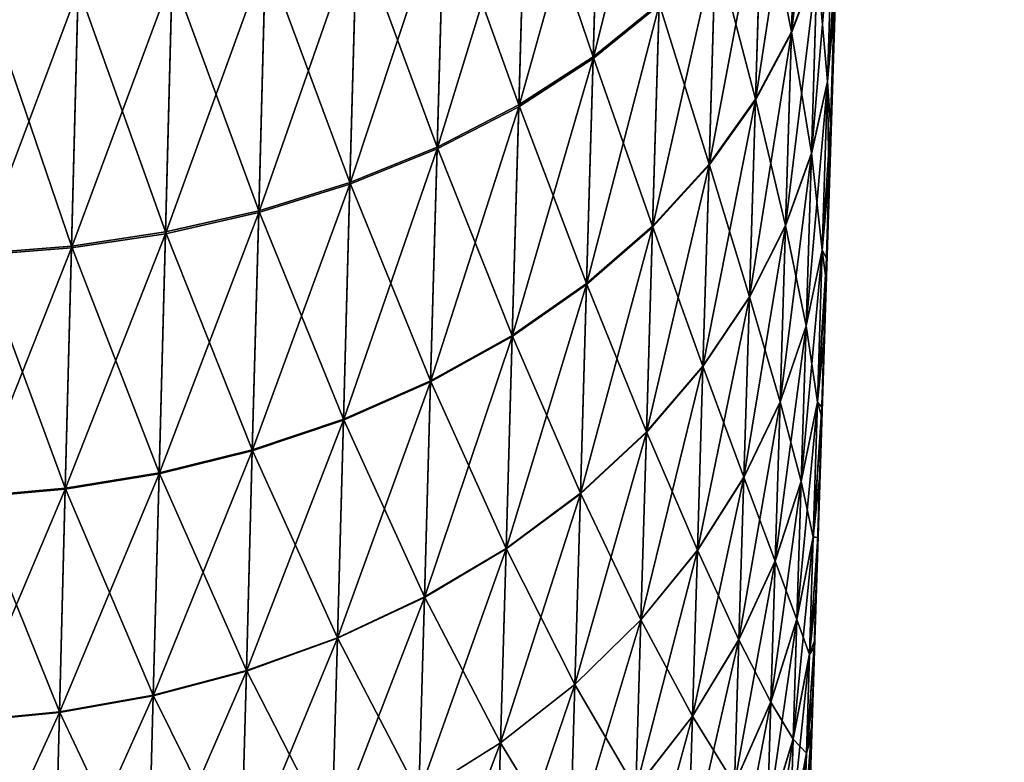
# Model space of a CAD drawing. Header units: metres. Extents: x -2 to 78, y -85 to 85.
# Tile 321 of 500: x 77.095 to 78.127, y -4.057 to -3.279. Entities that reach past the tile are written whole.
import ezdxf

# ---------------------------------------------------------------- set-up
doc = ezdxf.new("R2010")
doc.units = ezdxf.units.M
doc.layers.add('solid_20004802', color=7, linetype='CONTINUOUS')

msp = doc.modelspace()

# ---------------------------------------------------------------- linework, layer by layer
at = {"layer": 'solid_20004802'}
for points in [[(77.925224, -4.018747, 1.094913), (78.126999, 2.256458, 0.809023), (78.126999, 2.323147, 2.020812)], [(77.927986, -3.930174, 1.373081), (77.925224, -4.018747, 1.094913), (78.126999, 2.323147, 2.020812)], [(77.931381, -3.821622, 1.645011), (77.927986, -3.930174, 1.373081), (78.126999, 2.323147, 2.020812)], [(77.935356, -3.694299, 1.90767), (77.931381, -3.821622, 1.645011), (78.126999, 2.323147, 2.020812)], [(77.939873, -3.549699, 2.158728), (77.935356, -3.694299, 1.90767), (78.126999, 2.323147, 2.020812)], [(77.944901, -3.388882, 2.396677), (77.939873, -3.549699, 2.158728), (78.126999, 2.323147, 2.020812)], [(77.95063, -3.205308, 2.631437), (77.944901, -3.388882, 2.396677), (78.126999, 2.323147, 2.020812)], [(77.935646, -3.685004, -1.925189), (78.126999, 2.294573, -1.617248), (78.126999, 2.246927, -0.404562)], [(77.935646, -3.685004, -1.925189), (77.938011, -3.609392, -2.060034), (78.126999, 2.294573, -1.617248)], [(77.938011, -3.609392, -2.060034), (77.940521, -3.528868, -2.191541), (78.126999, 2.294573, -1.617248)], [(77.940521, -3.528868, -2.191541), (77.943192, -3.443468, -2.319665), (78.126999, 2.294573, -1.617248)], [(77.943192, -3.443468, -2.319665), (77.94873, -3.266072, -2.557742), (78.126999, 2.294573, -1.617248)], [(77.92054, -4.168725), (77.920624, -4.165924, -0.151606), (78.126999, 2.256458, 0.809023)], [(77.920807, -4.160014, 0.265574), (77.92054, -4.168725), (78.126999, 2.256458, 0.809023)], [(77.920624, -4.165924, -0.151606), (77.920891, -4.157452, -0.303062), (78.126999, 2.256458, 0.809023)], [(77.921623, -4.134062, 0.529983), (77.920807, -4.160014, 0.265574), (78.126999, 2.256458, 0.809023)], [(77.920891, -4.157452, -0.303062), (77.921333, -4.143331, -0.454083), (78.126999, 2.256458, 0.809023)], [(77.921333, -4.143331, -0.454083), (78.126999, 2.246927, -0.404562), (78.126999, 2.256458, 0.809023)], [(77.923096, -4.086813, 0.81324), (77.921623, -4.134062, 0.529983), (78.126999, 2.256458, 0.809023)], [(77.925224, -4.018747, 1.094913), (77.923096, -4.086813, 0.81324), (78.126999, 2.256458, 0.809023)], [(77.921333, -4.143331, -0.454083), (77.921951, -4.123583, -0.604385), (78.126999, 2.246927, -0.404562)], [(77.921951, -4.123583, -0.604385), (77.922745, -4.097991, -0.756186), (78.126999, 2.246927, -0.404562)], [(77.922745, -4.097991, -0.756186), (77.923729, -4.066515, -0.907146), (78.126999, 2.246927, -0.404562)], [(77.923729, -4.066515, -0.907146), (77.924896, -4.029163, -1.05719), (78.126999, 2.246927, -0.404562)], [(77.924896, -4.029163, -1.05719), (77.926247, -3.985857, -1.206576), (78.126999, 2.246927, -0.404562)], [(77.926247, -3.985857, -1.206576), (77.927788, -3.936694, -1.354895), (78.126999, 2.246927, -0.404562)], [(77.927788, -3.936694, -1.354895), (77.929497, -3.881971, -1.501078), (78.126999, 2.246927, -0.404562)], [(77.929497, -3.881971, -1.501078), (77.931381, -3.821651, -1.645041), (78.126999, 2.246927, -0.404562)], [(77.931381, -3.821651, -1.645041), (77.933434, -3.755824, -1.78674), (78.126999, 2.246927, -0.404562)], [(77.933434, -3.755824, -1.78674), (77.935646, -3.685004, -1.925189), (78.126999, 2.246927, -0.404562)], [(77.90387, -3.292859, 2.966573), (77.93087, -3.221695, 2.899791), (77.937515, -3.007904, 3.114188)], [(77.910622, -3.074208, 3.185964), (77.90387, -3.292859, 2.966573), (77.937515, -3.007904, 3.114188)], [(77.695915, -3.319596, 3.455468), (77.765083, -3.263637, 3.393332), (77.772491, -3.014673, 3.609981)], [(77.703323, -3.066099, 3.676115), (77.695915, -3.319596, 3.455468), (77.772491, -3.014673, 3.609981)], [(77.625305, -3.109969, -3.737945), (77.703392, -3.063656, -3.677698), (77.695969, -3.317805, -3.456772)], [(77.695969, -3.317805, -3.456772), (77.703392, -3.063656, -3.677698), (77.765137, -3.261878, -3.394613)], [(77.617859, -3.370092, 3.512062), (77.695915, -3.319596, 3.455468), (77.703323, -3.066099, 3.676115)], [(77.625237, -3.112451, 3.736337), (77.617859, -3.370092, 3.512062), (77.703323, -3.066099, 3.676115)], [(77.866081, -3.363216, 3.032921), (77.90387, -3.292859, 2.966573), (77.910622, -3.074208, 3.185964)], [(77.872917, -3.139735, 3.257273), (77.866081, -3.363216, 3.032921), (77.910622, -3.074208, 3.185964)], [(77.872971, -3.138046, -3.258502), (77.910667, -3.072554, -3.187165), (77.9039, -3.291807, -2.967511)], [(77.9039, -3.291807, -2.967511), (77.910667, -3.072554, -3.187165), (77.930901, -3.220666, -2.900707)], [(77.53228, -3.414231, 3.562114), (77.617859, -3.370092, 3.512062), (77.625237, -3.112451, 3.736337)], [(77.539612, -3.152909, 3.789578), (77.53228, -3.414231, 3.562114), (77.625237, -3.112451, 3.736337)], [(77.53968, -3.150391, -3.791209), (77.625305, -3.109969, -3.737945), (77.617905, -3.368271, -3.513388)], [(77.617905, -3.368271, -3.513388), (77.625305, -3.109969, -3.737945), (77.695969, -3.317805, -3.456772)], [(77.824364, -3.201563, -3.328092), (77.872971, -3.138046, -3.258502), (77.866112, -3.362142, -3.033879)], [(77.866112, -3.362142, -3.033879), (77.872971, -3.138046, -3.258502), (77.9039, -3.291807, -2.967511)], [(77.817421, -3.431486, 3.097647), (77.866081, -3.363216, 3.032921), (77.872917, -3.139735, 3.257273)], [(77.82431, -3.203288, 3.326837), (77.817421, -3.431486, 3.097647), (77.872917, -3.139735, 3.257273)], [(77.440819, -3.451354, 3.604863), (77.53228, -3.414231, 3.562114), (77.539612, -3.152909, 3.789578)], [(77.448082, -3.186867, 3.835029), (77.440819, -3.451354, 3.604863), (77.539612, -3.152909, 3.789578)], [(77.448151, -3.184318, -3.836679), (77.53968, -3.150391, -3.791209), (77.532333, -3.412384, -3.563458)], [(77.532333, -3.412384, -3.563458), (77.53968, -3.150391, -3.791209), (77.617905, -3.368271, -3.513388)], [(77.924728, -3.419355, 2.670385), (77.94149, -3.344131, 2.609532), (77.947517, -3.150913, 2.833663)], [(77.93087, -3.221695, 2.899791), (77.924728, -3.419355, 2.670385), (77.947517, -3.150913, 2.833663)], [(77.930901, -3.220666, -2.900707), (77.947548, -3.149907, -2.834558), (77.941505, -3.343628, -2.610201)], [(77.947517, -3.150913, 2.833663), (77.94149, -3.344131, 2.609532), (77.95063, -3.205308, 2.631437)], [(77.941505, -3.343628, -2.610201), (77.947548, -3.149907, -2.834558), (77.94873, -3.266072, -2.557742)], [(77.345253, -3.481064, 3.639827), (77.440819, -3.451354, 3.604863), (77.448082, -3.186867, 3.835029)], [(77.352425, -3.213964, 3.872175), (77.345253, -3.481064, 3.639827), (77.448082, -3.186867, 3.835029)], [(77.352493, -3.211389, -3.873841), (77.448151, -3.184318, -3.836679), (77.440872, -3.449485, -3.606224)], [(77.440872, -3.449485, -3.606224), (77.448151, -3.184318, -3.836679), (77.532333, -3.412384, -3.563458)], [(77.758163, -3.496352, 3.159524), (77.817421, -3.431486, 3.097647), (77.82431, -3.203288, 3.326837)], [(77.765083, -3.263637, 3.393332), (77.758163, -3.496352, 3.159524), (77.82431, -3.203288, 3.326837)], [(77.765137, -3.261878, -3.394613), (77.824364, -3.201563, -3.328092), (77.817451, -3.430389, -3.098626)], [(77.817451, -3.430389, -3.098626), (77.824364, -3.201563, -3.328092), (77.866112, -3.362142, -3.033879)], [(77.94149, -3.344131, 2.609532), (77.944901, -3.388882, 2.396677), (77.95063, -3.205308, 2.631437)], [(77.247375, -3.503236, 3.66681), (77.345253, -3.481064, 3.639827), (77.352425, -3.213964, 3.872175)], [(77.254456, -3.234091, 3.900811), (77.247375, -3.503236, 3.66681), (77.352425, -3.213964, 3.872175)], [(77.254524, -3.231495, -3.902488), (77.352493, -3.211389, -3.873841), (77.345299, -3.479176, -3.6412)], [(77.345299, -3.479176, -3.6412), (77.352493, -3.211389, -3.873841), (77.440872, -3.449485, -3.606224)], [(77.9039, -3.291807, -2.967511), (77.930901, -3.220666, -2.900707), (77.924744, -3.418841, -2.671069)], [(77.924744, -3.418841, -2.671069), (77.930901, -3.220666, -2.900707), (77.941505, -3.343628, -2.610201)], [(77.897629, -3.495003, 2.731837), (77.924728, -3.419355, 2.670385), (77.93087, -3.221695, 2.899791)], [(77.90387, -3.292859, 2.966573), (77.897629, -3.495003, 2.731837), (77.93087, -3.221695, 2.899791)], [(77.148949, -3.518, 3.685892), (77.247375, -3.503236, 3.66681), (77.254456, -3.234091, 3.900811)], [(77.155937, -3.247374, 3.921025), (77.148949, -3.518, 3.685892), (77.254456, -3.234091, 3.900811)], [(77.156006, -3.244764, -3.92271), (77.254524, -3.231495, -3.902488), (77.247429, -3.501333, -3.668193)], [(77.247429, -3.501333, -3.668193), (77.254524, -3.231495, -3.902488), (77.345299, -3.479176, -3.6412)], [(77.051575, -3.525708, 3.697398), (77.148949, -3.518, 3.685892), (77.155937, -3.247374, 3.921025)], [(77.058472, -3.254145, 3.933164), (77.051575, -3.525708, 3.697398), (77.155937, -3.247374, 3.921025)], [(77.05162, -3.523786, -3.698792), (77.05854, -3.251525, -3.934854), (77.149002, -3.516085, -3.687282)], [(77.05854, -3.251525, -3.934854), (77.156006, -3.244764, -3.92271), (77.149002, -3.516085, -3.687282)], [(77.149002, -3.516085, -3.687282), (77.156006, -3.244764, -3.92271), (77.247429, -3.501333, -3.668193)], [(77.695969, -3.317805, -3.456772), (77.765137, -3.261878, -3.394613), (77.758202, -3.495234, -3.160523)], [(77.758202, -3.495234, -3.160523), (77.765137, -3.261878, -3.394613), (77.817451, -3.430389, -3.098626)], [(77.688995, -3.556544, 3.217353), (77.758163, -3.496352, 3.159524), (77.765083, -3.263637, 3.393332)], [(77.695915, -3.319596, 3.455468), (77.688995, -3.556544, 3.217353), (77.765083, -3.263637, 3.393332)], [(77.941505, -3.343628, -2.610201), (77.94873, -3.266072, -2.557742), (77.943192, -3.443468, -2.319665)], [(77.859764, -3.569818, 2.79289), (77.897629, -3.495003, 2.731837), (77.90387, -3.292859, 2.966573)], [(77.866081, -3.363216, 3.032921), (77.859764, -3.569818, 2.79289), (77.90387, -3.292859, 2.966573)], [(77.866112, -3.362142, -3.033879), (77.9039, -3.291807, -2.967511), (77.897644, -3.494477, -2.732537)], [(77.897644, -3.494477, -2.732537), (77.9039, -3.291807, -2.967511), (77.924744, -3.418841, -2.671069)], [(77.610954, -3.61091, 3.270036), (77.688995, -3.556544, 3.217353), (77.695915, -3.319596, 3.455468)], [(77.617859, -3.370092, 3.512062), (77.610954, -3.61091, 3.270036), (77.695915, -3.319596, 3.455468)], [(77.617905, -3.368271, -3.513388), (77.695969, -3.317805, -3.456772), (77.689026, -3.555405, -3.21837)], [(77.689026, -3.555405, -3.21837), (77.695969, -3.317805, -3.456772), (77.758202, -3.495234, -3.160523)], [(77.919121, -3.599857, 2.42697), (77.935982, -3.520583, 2.371705), (77.94149, -3.344131, 2.609532)], [(77.924728, -3.419355, 2.670385), (77.919121, -3.599857, 2.42697), (77.94149, -3.344131, 2.609532)], [(77.924744, -3.418841, -2.671069), (77.941505, -3.343628, -2.610201), (77.935989, -3.520466, -2.372195)], [(77.94149, -3.344131, 2.609532), (77.935982, -3.520583, 2.371705), (77.944901, -3.388882, 2.396677)], [(77.935989, -3.520466, -2.372195), (77.941505, -3.343628, -2.610201), (77.943192, -3.443468, -2.319665)], [(77.81105, -3.642442, 2.852453), (77.859764, -3.569818, 2.79289), (77.866081, -3.363216, 3.032921)], [(77.817421, -3.431486, 3.097647), (77.81105, -3.642442, 2.852453), (77.866081, -3.363216, 3.032921)], [(77.817451, -3.430389, -3.098626), (77.866112, -3.362142, -3.033879), (77.859779, -3.569281, -2.793606)], [(77.859779, -3.569281, -2.793606), (77.866112, -3.362142, -3.033879), (77.897644, -3.494477, -2.732537)], [(77.525429, -3.658492, 3.316645), (77.610954, -3.61091, 3.270036), (77.617859, -3.370092, 3.512062)], [(77.53228, -3.414231, 3.562114), (77.525429, -3.658492, 3.316645), (77.617859, -3.370092, 3.512062)], [(77.532333, -3.412384, -3.563458), (77.617905, -3.368271, -3.513388), (77.610992, -3.609752, -3.27107)], [(77.610992, -3.609752, -3.27107), (77.617905, -3.368271, -3.513388), (77.689026, -3.555405, -3.21837)], [(77.935982, -3.520583, 2.371705), (77.939873, -3.549699, 2.158728), (77.944901, -3.388882, 2.396677)], [(77.434036, -3.698578, 3.356471), (77.525429, -3.658492, 3.316645), (77.53228, -3.414231, 3.562114)], [(77.440819, -3.451354, 3.604863), (77.434036, -3.698578, 3.356471), (77.53228, -3.414231, 3.562114)], [(77.440872, -3.449485, -3.606224), (77.532333, -3.412384, -3.563458), (77.525467, -3.657317, -3.317693)], [(77.525467, -3.657317, -3.317693), (77.532333, -3.412384, -3.563458), (77.610992, -3.609752, -3.27107)], [(77.891922, -3.679594, 2.482778), (77.919121, -3.599857, 2.42697), (77.924728, -3.419355, 2.670385)], [(77.897629, -3.495003, 2.731837), (77.891922, -3.679594, 2.482778), (77.924728, -3.419355, 2.670385)], [(77.897644, -3.494477, -2.732537), (77.924744, -3.418841, -2.671069), (77.919121, -3.599737, -2.427471)], [(77.919121, -3.599737, -2.427471), (77.924744, -3.418841, -2.671069), (77.935989, -3.520466, -2.372195)], [(77.75177, -3.711478, 2.9094), (77.81105, -3.642442, 2.852453), (77.817421, -3.431486, 3.097647)], [(77.758163, -3.496352, 3.159524), (77.75177, -3.711478, 2.9094), (77.817421, -3.431486, 3.097647)], [(77.758202, -3.495234, -3.160523), (77.817451, -3.430389, -3.098626), (77.811066, -3.641893, -2.853184)], [(77.811066, -3.641893, -2.853184), (77.817451, -3.430389, -3.098626), (77.859779, -3.569281, -2.793606)], [(77.935989, -3.520466, -2.372195), (77.943192, -3.443468, -2.319665), (77.940521, -3.528868, -2.191541)], [(77.338547, -3.730738, 3.389066), (77.434036, -3.698578, 3.356471), (77.440819, -3.451354, 3.604863)], [(77.345253, -3.481064, 3.639827), (77.338547, -3.730738, 3.389066), (77.440819, -3.451354, 3.604863)], [(77.345299, -3.479176, -3.6412), (77.440872, -3.449485, -3.606224), (77.434074, -3.697389, -3.357532)], [(77.434074, -3.697389, -3.357532), (77.440872, -3.449485, -3.606224), (77.525467, -3.657317, -3.317693)], [(77.240761, -3.754832, 3.414247), (77.338547, -3.730738, 3.389066), (77.345253, -3.481064, 3.639827)], [(77.247375, -3.503236, 3.66681), (77.240761, -3.754832, 3.414247), (77.345253, -3.481064, 3.639827)], [(77.247429, -3.501333, -3.668193), (77.345299, -3.479176, -3.6412), (77.338577, -3.729537, -3.390137)], [(77.338577, -3.729537, -3.390137), (77.345299, -3.479176, -3.6412), (77.434074, -3.697389, -3.357532)], [(77.682594, -3.775579, 2.962629), (77.75177, -3.711478, 2.9094), (77.758163, -3.496352, 3.159524)], [(77.688995, -3.556544, 3.217353), (77.682594, -3.775579, 2.962629), (77.758163, -3.496352, 3.159524)], [(77.689026, -3.555405, -3.21837), (77.758202, -3.495234, -3.160523), (77.751785, -3.710919, -2.910146)], [(77.751785, -3.710919, -2.910146), (77.758202, -3.495234, -3.160523), (77.811066, -3.641893, -2.853184)], [(77.853989, -3.758474, 2.538225), (77.891922, -3.679594, 2.482778), (77.897629, -3.495003, 2.731837)], [(77.859764, -3.569818, 2.79289), (77.853989, -3.758474, 2.538225), (77.897629, -3.495003, 2.731837)], [(77.859779, -3.569281, -2.793606), (77.897644, -3.494477, -2.732537), (77.89193, -3.679471, -2.483291)], [(77.89193, -3.679471, -2.483291), (77.897644, -3.494477, -2.732537), (77.919121, -3.599737, -2.427471)], [(77.142418, -3.770993, 3.432086), (77.240761, -3.754832, 3.414247), (77.247375, -3.503236, 3.66681)], [(77.148949, -3.518, 3.685892), (77.142418, -3.770993, 3.432086), (77.247375, -3.503236, 3.66681)], [(77.149002, -3.516085, -3.687282), (77.247429, -3.501333, -3.668193), (77.240791, -3.753621, -3.415325)], [(77.240791, -3.753621, -3.415325), (77.247429, -3.501333, -3.668193), (77.338577, -3.729537, -3.390137)], [(77.04512, -3.779592, 3.442882), (77.142418, -3.770993, 3.432086), (77.148949, -3.518, 3.685892)], [(77.051575, -3.525708, 3.697398), (77.04512, -3.779592, 3.442882), (77.148949, -3.518, 3.685892)], [(77.05162, -3.523786, -3.698792), (77.149002, -3.516085, -3.687282), (77.142448, -3.769775, -3.43317)], [(77.142448, -3.769775, -3.43317), (77.149002, -3.516085, -3.687282), (77.240791, -3.753621, -3.415325)], [(77.045151, -3.77837, -3.443969), (77.05162, -3.523786, -3.698792), (77.142448, -3.769775, -3.43317)], [(77.914063, -3.762587, 2.170982), (77.931023, -3.679667, 2.121582), (77.935982, -3.520583, 2.371705)], [(77.919121, -3.599857, 2.42697), (77.914063, -3.762587, 2.170982), (77.935982, -3.520583, 2.371705)], [(77.919121, -3.599737, -2.427471), (77.935989, -3.520466, -2.372195), (77.931015, -3.679825, -2.121937)], [(77.931015, -3.679825, -2.121937), (77.935989, -3.520466, -2.372195), (77.940521, -3.528868, -2.191541)], [(77.931015, -3.679825, -2.121937), (77.940521, -3.528868, -2.191541), (77.938011, -3.609392, -2.060034)], [(77.935982, -3.520583, 2.371705), (77.931023, -3.679667, 2.121582), (77.939873, -3.549699, 2.158728)], [(77.931023, -3.679667, 2.121582), (77.935356, -3.694299, 1.90767), (77.939873, -3.549699, 2.158728)], [(77.604584, -3.833522, 3.011132), (77.682594, -3.775579, 2.962629), (77.688995, -3.556544, 3.217353)], [(77.610954, -3.61091, 3.270036), (77.604584, -3.833522, 3.011132), (77.688995, -3.556544, 3.217353)], [(77.610992, -3.609752, -3.27107), (77.689026, -3.555405, -3.21837), (77.68261, -3.77501, -2.963388)], [(77.68261, -3.77501, -2.963388), (77.689026, -3.555405, -3.21837), (77.751785, -3.710919, -2.910146)], [(77.805229, -3.835067, 2.592321), (77.853989, -3.758474, 2.538225), (77.859764, -3.569818, 2.79289)], [(77.81105, -3.642442, 2.852453), (77.805229, -3.835067, 2.592321), (77.859764, -3.569818, 2.79289)], [(77.811066, -3.641893, -2.853184), (77.859779, -3.569281, -2.793606), (77.853996, -3.758348, -2.538749)], [(77.853996, -3.758348, -2.538749), (77.859779, -3.569281, -2.793606), (77.89193, -3.679471, -2.483291)], [(77.886787, -3.846006, 2.220867), (77.914063, -3.762587, 2.170982), (77.919121, -3.599857, 2.42697)], [(77.891922, -3.679594, 2.482778), (77.886787, -3.846006, 2.220867), (77.919121, -3.599857, 2.42697)], [(77.89193, -3.679471, -2.483291), (77.919121, -3.599737, -2.427471), (77.914055, -3.762748, -2.171345)], [(77.914055, -3.762748, -2.171345), (77.919121, -3.599737, -2.427471), (77.931015, -3.679825, -2.121937)], [(77.519104, -3.884287, 3.054055), (77.604584, -3.833522, 3.011132), (77.610954, -3.61091, 3.270036)], [(77.525429, -3.658492, 3.316645), (77.519104, -3.884287, 3.054055), (77.610954, -3.61091, 3.270036)], [(77.525467, -3.657317, -3.317693), (77.610992, -3.609752, -3.27107), (77.604599, -3.832944, -3.011904)], [(77.604599, -3.832944, -3.011904), (77.610992, -3.609752, -3.27107), (77.68261, -3.77501, -2.963388)], [(77.931015, -3.679825, -2.121937), (77.938011, -3.609392, -2.060034), (77.935646, -3.685004, -1.925189)], [(77.745926, -3.907907, 2.644046), (77.805229, -3.835067, 2.592321), (77.81105, -3.642442, 2.852453)], [(77.75177, -3.711478, 2.9094), (77.745926, -3.907907, 2.644046), (77.81105, -3.642442, 2.852453)], [(77.751785, -3.710919, -2.910146), (77.811066, -3.641893, -2.853184), (77.805229, -3.834939, -2.592857)], [(77.805229, -3.834939, -2.592857), (77.811066, -3.641893, -2.853184), (77.853996, -3.758348, -2.538749)], [(77.427765, -3.927116, 3.090749), (77.519104, -3.884287, 3.054055), (77.525429, -3.658492, 3.316645)], [(77.434036, -3.698578, 3.356471), (77.427765, -3.927116, 3.090749), (77.525429, -3.658492, 3.316645)], [(77.434074, -3.697389, -3.357532), (77.525467, -3.657317, -3.317693), (77.519119, -3.8837, -3.054838)], [(77.519119, -3.8837, -3.054838), (77.525467, -3.657317, -3.317693), (77.604599, -3.832944, -3.011904)], [(77.848793, -3.928546, 2.27043), (77.886787, -3.846006, 2.220867), (77.891922, -3.679594, 2.482778)], [(77.853989, -3.758474, 2.538225), (77.848793, -3.928546, 2.27043), (77.891922, -3.679594, 2.482778)], [(77.853996, -3.758348, -2.538749), (77.89193, -3.679471, -2.483291), (77.88678, -3.84617, -2.221238)], [(77.88678, -3.84617, -2.221238), (77.89193, -3.679471, -2.483291), (77.914055, -3.762748, -2.171345)], [(77.909569, -3.906979, 1.903906), (77.92662, -3.820826, 1.860614), (77.931023, -3.679667, 2.121582)], [(77.914063, -3.762587, 2.170982), (77.909569, -3.906979, 1.903906), (77.931023, -3.679667, 2.121582)], [(77.914055, -3.762748, -2.171345), (77.931015, -3.679825, -2.121937), (77.926605, -3.82116, -1.860871)], [(77.926605, -3.82116, -1.860871), (77.931015, -3.679825, -2.121937), (77.935646, -3.685004, -1.925189)], [(77.926605, -3.82116, -1.860871), (77.935646, -3.685004, -1.925189), (77.933434, -3.755824, -1.78674)], [(77.931023, -3.679667, 2.121582), (77.92662, -3.820826, 1.860614), (77.935356, -3.694299, 1.90767)], [(77.92662, -3.820826, 1.860614), (77.931381, -3.821622, 1.645011), (77.935356, -3.694299, 1.90767)], [(77.332344, -3.961547, 3.1208), (77.427765, -3.927116, 3.090749), (77.434036, -3.698578, 3.356471)], [(77.338547, -3.730738, 3.389066), (77.332344, -3.961547, 3.1208), (77.434036, -3.698578, 3.356471)], [(77.338577, -3.729537, -3.390137), (77.434074, -3.697389, -3.357532), (77.427788, -3.926522, -3.091542)], [(77.427788, -3.926522, -3.091542), (77.434074, -3.697389, -3.357532), (77.519119, -3.8837, -3.054838)], [(77.67675, -3.975575, 2.692401), (77.745926, -3.907907, 2.644046), (77.75177, -3.711478, 2.9094)], [(77.682594, -3.775579, 2.962629), (77.67675, -3.975575, 2.692401), (77.75177, -3.711478, 2.9094)], [(77.68261, -3.77501, -2.963388), (77.751785, -3.710919, -2.910146), (77.745926, -3.907777, -2.644592)], [(77.745926, -3.907777, -2.644592), (77.751785, -3.710919, -2.910146), (77.805229, -3.834939, -2.592857)], [(77.234634, -3.987427, 3.144037), (77.332344, -3.961547, 3.1208), (77.338547, -3.730738, 3.389066)], [(77.240761, -3.754832, 3.414247), (77.234634, -3.987427, 3.144037), (77.338547, -3.730738, 3.389066)], [(77.240791, -3.753621, -3.415325), (77.338577, -3.729537, -3.390137), (77.332367, -3.960947, -3.1216)], [(77.332367, -3.960947, -3.1216), (77.338577, -3.729537, -3.390137), (77.427788, -3.926522, -3.091542)], [(77.136375, -4.00489, 3.160527), (77.234634, -3.987427, 3.144037), (77.240761, -3.754832, 3.414247)], [(77.142418, -3.770993, 3.432086), (77.136375, -4.00489, 3.160527), (77.240761, -3.754832, 3.414247)], [(77.142448, -3.769775, -3.43317), (77.240791, -3.753621, -3.415325), (77.23465, -3.986822, -3.144843)], [(77.23465, -3.986822, -3.144843), (77.240791, -3.753621, -3.415325), (77.332367, -3.960947, -3.1216)], [(77.926605, -3.82116, -1.860871), (77.933434, -3.755824, -1.78674), (77.931381, -3.821651, -1.645041)], [(77.79998, -4.008714, 2.318789), (77.848793, -3.928546, 2.27043), (77.853989, -3.758474, 2.538225)], [(77.805229, -3.835067, 2.592321), (77.79998, -4.008714, 2.318789), (77.853989, -3.758474, 2.538225)], [(77.805229, -3.834939, -2.592857), (77.853996, -3.758348, -2.538749), (77.848785, -3.928713, -2.27081)], [(77.848785, -3.928713, -2.27081), (77.853996, -3.758348, -2.538749), (77.88678, -3.84617, -2.221238)], [(77.882225, -3.993662, 1.947624), (77.909569, -3.906979, 1.903906), (77.914063, -3.762587, 2.170982)], [(77.886787, -3.846006, 2.220867), (77.882225, -3.993662, 1.947624), (77.914063, -3.762587, 2.170982)], [(77.88678, -3.84617, -2.221238), (77.914055, -3.762748, -2.171345), (77.909561, -3.90732, -1.904169)], [(77.909561, -3.90732, -1.904169), (77.914055, -3.762748, -2.171345), (77.926605, -3.82116, -1.860871)], [(77.039154, -4.014325, 3.17054), (77.136375, -4.00489, 3.160527), (77.142418, -3.770993, 3.432086)], [(77.04512, -3.779592, 3.442882), (77.039154, -4.014325, 3.17054), (77.142418, -3.770993, 3.432086)], [(77.045151, -3.77837, -3.443969), (77.142448, -3.769775, -3.43317), (77.136391, -4.004282, -3.161337)], [(77.136391, -4.004282, -3.161337), (77.142448, -3.769775, -3.43317), (77.23465, -3.986822, -3.144843)], [(77.598763, -4.036783, 2.736473), (77.67675, -3.975575, 2.692401), (77.682594, -3.775579, 2.962629)], [(77.604584, -3.833522, 3.011132), (77.598763, -4.036783, 2.736473), (77.682594, -3.775579, 2.962629)], [(77.604599, -3.832944, -3.011904), (77.68261, -3.77501, -2.963388), (77.676758, -3.975442, -2.692958)], [(77.676758, -3.975442, -2.692958), (77.68261, -3.77501, -2.963388), (77.745926, -3.907777, -2.644592)], [(77.039169, -4.013714, -3.171353), (77.045151, -3.77837, -3.443969), (77.136391, -4.004282, -3.161337)], [(77.90567, -4.032464, 1.627225), (77.922791, -3.943502, 1.590248), (77.92662, -3.820826, 1.860614)], [(77.909569, -3.906979, 1.903906), (77.90567, -4.032464, 1.627225), (77.92662, -3.820826, 1.860614)], [(77.909561, -3.90732, -1.904169), (77.926605, -3.82116, -1.860871), (77.922775, -3.943928, -1.59044)], [(77.922775, -3.943928, -1.59044), (77.926605, -3.82116, -1.860871), (77.931381, -3.821651, -1.645041)], [(77.922775, -3.943928, -1.59044), (77.931381, -3.821651, -1.645041), (77.929497, -3.881971, -1.501078)], [(77.92662, -3.820826, 1.860614), (77.922791, -3.943502, 1.590248), (77.931381, -3.821622, 1.645011)], [(77.922791, -3.943502, 1.590248), (77.927986, -3.930174, 1.373081), (77.931381, -3.821622, 1.645011)], [(77.513321, -4.090455, 2.775487), (77.598763, -4.036783, 2.736473), (77.604584, -3.833522, 3.011132)], [(77.519104, -3.884287, 3.054055), (77.513321, -4.090455, 2.775487), (77.604584, -3.833522, 3.011132)], [(77.519119, -3.8837, -3.054838), (77.604599, -3.832944, -3.011904), (77.598763, -4.036647, -2.737038)], [(77.598763, -4.036647, -2.737038), (77.604599, -3.832944, -3.011904), (77.676758, -3.975442, -2.692958)], [(77.740654, -4.08498, 2.365032), (77.79998, -4.008714, 2.318789), (77.805229, -3.835067, 2.592321)], [(77.745926, -3.907907, 2.644046), (77.740654, -4.08498, 2.365032), (77.805229, -3.835067, 2.592321)], [(77.745926, -3.907777, -2.644592), (77.805229, -3.834939, -2.592857), (77.79998, -4.008885, -2.319177)], [(77.79998, -4.008885, -2.319177), (77.805229, -3.834939, -2.592857), (77.848785, -3.928713, -2.27081)], [(77.844177, -4.079446, 1.991061), (77.882225, -3.993662, 1.947624), (77.886787, -3.846006, 2.220867)], [(77.848793, -3.928546, 2.27043), (77.844177, -4.079446, 1.991061), (77.886787, -3.846006, 2.220867)], [(77.848785, -3.928713, -2.27081), (77.88678, -3.84617, -2.221238), (77.882217, -3.994011, -1.947894)], [(77.882217, -3.994011, -1.947894), (77.88678, -3.84617, -2.221238), (77.909561, -3.90732, -1.904169)], [(77.422043, -4.135791, 2.808853), (77.513321, -4.090455, 2.775487), (77.519104, -3.884287, 3.054055)], [(77.427765, -3.927116, 3.090749), (77.422043, -4.135791, 2.808853), (77.519104, -3.884287, 3.054055)], [(77.427788, -3.926522, -3.091542), (77.519119, -3.8837, -3.054838), (77.513321, -4.090318, -2.77606)], [(77.513321, -4.090318, -2.77606), (77.519119, -3.8837, -3.054838), (77.598763, -4.036647, -2.737038)], [(77.922775, -3.943928, -1.59044), (77.929497, -3.881971, -1.501078), (77.927788, -3.936694, -1.354895)], [(77.671486, -4.155861, 2.408269), (77.740654, -4.08498, 2.365032), (77.745926, -3.907907, 2.644046)], [(77.67675, -3.975575, 2.692401), (77.671486, -4.155861, 2.408269), (77.745926, -3.907907, 2.644046)], [(77.676758, -3.975442, -2.692958), (77.745926, -3.907777, -2.644592), (77.740654, -4.085154, -2.365428)], [(77.740654, -4.085154, -2.365428), (77.745926, -3.907777, -2.644592), (77.79998, -4.008885, -2.319177)], [(77.878265, -4.121983, 1.664567), (77.90567, -4.032464, 1.627225), (77.909569, -3.906979, 1.903906)], [(77.882225, -3.993662, 1.947624), (77.878265, -4.121983, 1.664567), (77.909569, -3.906979, 1.903906)], [(77.882217, -3.994011, -1.947894), (77.909561, -3.90732, -1.904169), (77.905655, -4.032899, -1.627422)], [(77.905655, -4.032899, -1.627422), (77.909561, -3.90732, -1.904169), (77.922775, -3.943928, -1.59044)], [(77.326691, -4.172301, 2.836195), (77.422043, -4.135791, 2.808853), (77.427765, -3.927116, 3.090749)], [(77.332344, -3.961547, 3.1208), (77.326691, -4.172301, 2.836195), (77.427765, -3.927116, 3.090749)], [(77.332367, -3.960947, -3.1216), (77.427788, -3.926522, -3.091542), (77.422043, -4.135652, -2.809433)], [(77.422043, -4.135652, -2.809433), (77.427788, -3.926522, -3.091542), (77.513321, -4.090318, -2.77606)], [(77.795326, -4.162784, 2.033445), (77.844177, -4.079446, 1.991061), (77.848793, -3.928546, 2.27043)], [(77.79998, -4.008714, 2.318789), (77.795326, -4.162784, 2.033445), (77.848793, -3.928546, 2.27043)], [(77.79998, -4.008885, -2.319177), (77.848785, -3.928713, -2.27081), (77.844162, -4.079802, -1.991337)], [(77.844162, -4.079802, -1.991337), (77.848785, -3.928713, -2.27081), (77.882217, -3.994011, -1.947894)], [(77.919556, -4.047139, 1.311933), (77.925224, -4.018747, 1.094913), (77.927986, -3.930174, 1.373081)], [(77.922791, -3.943502, 1.590248), (77.919556, -4.047139, 1.311933), (77.927986, -3.930174, 1.373081)], [(77.902374, -4.138473, 1.342421), (77.919556, -4.047139, 1.311933), (77.922791, -3.943502, 1.590248)], [(77.90567, -4.032464, 1.627225), (77.902374, -4.138473, 1.342421), (77.922791, -3.943502, 1.590248)], [(77.91954, -4.047585, -1.312086), (77.927788, -3.936694, -1.354895), (77.926247, -3.985857, -1.206576)], [(77.91954, -4.047585, -1.312086), (77.922775, -3.943928, -1.59044), (77.927788, -3.936694, -1.354895)], [(77.905655, -4.032899, -1.627422), (77.922775, -3.943928, -1.59044), (77.91954, -4.047585, -1.312086)], [(77.22905, -4.199818, 2.857358), (77.326691, -4.172301, 2.836195), (77.332344, -3.961547, 3.1208)], [(77.234634, -3.987427, 3.144037), (77.22905, -4.199818, 2.857358), (77.332344, -3.961547, 3.1208)], [(77.23465, -3.986822, -3.144843), (77.332367, -3.960947, -3.1216), (77.326691, -4.172161, -2.836781)], [(77.326691, -4.172161, -2.836781), (77.332367, -3.960947, -3.1216), (77.422043, -4.135652, -2.809433)], [(77.593513, -4.220011, 2.447684), (77.671486, -4.155861, 2.408269), (77.67675, -3.975575, 2.692401)], [(77.598763, -4.036783, 2.736473), (77.593513, -4.220011, 2.447684), (77.67675, -3.975575, 2.692401)], [(77.598763, -4.036647, -2.737038), (77.676758, -3.975442, -2.692958), (77.671478, -4.156038, -2.408672)], [(77.671478, -4.156038, -2.408672), (77.676758, -3.975442, -2.692958), (77.740654, -4.085154, -2.365428)], [(77.130859, -4.218479, 2.8724), (77.22905, -4.199818, 2.857358), (77.234634, -3.987427, 3.144037)], [(77.136375, -4.00489, 3.160527), (77.130859, -4.218479, 2.8724), (77.234634, -3.987427, 3.144037)], [(77.136391, -4.004282, -3.161337), (77.23465, -3.986822, -3.144843), (77.22905, -4.199677, -2.857948)], [(77.22905, -4.199677, -2.857948), (77.23465, -3.986822, -3.144843), (77.326691, -4.172161, -2.836781)], [(77.840164, -4.210585, 1.701669), (77.878265, -4.121983, 1.664567), (77.882225, -3.993662, 1.947624)], [(77.844177, -4.079446, 1.991061), (77.840164, -4.210585, 1.701669), (77.882225, -3.993662, 1.947624)], [(77.844162, -4.079802, -1.991337), (77.882217, -3.994011, -1.947894), (77.87825, -4.122427, -1.664768)], [(77.87825, -4.122427, -1.664768), (77.882217, -3.994011, -1.947894), (77.905655, -4.032899, -1.627422)], [(77.91954, -4.047585, -1.312086), (77.926247, -3.985857, -1.206576), (77.924896, -4.029163, -1.05719)], [(77.033707, -4.228686, 2.881565), (77.130859, -4.218479, 2.8724), (77.136375, -4.00489, 3.160527)], [(77.039154, -4.014325, 3.17054), (77.033707, -4.228686, 2.881565), (77.136375, -4.00489, 3.160527)], [(77.039169, -4.013714, -3.171353), (77.136391, -4.004282, -3.161337), (77.130867, -4.218337, -2.872993)], [(77.130867, -4.218337, -2.872993), (77.136391, -4.004282, -3.161337), (77.22905, -4.199677, -2.857948)], [(77.033714, -4.228544, -2.882159), (77.039169, -4.013714, -3.171353), (77.130867, -4.218337, -2.872993)], [(77.735985, -4.242087, 2.073978), (77.795326, -4.162784, 2.033445), (77.79998, -4.008714, 2.318789)], [(77.740654, -4.08498, 2.365032), (77.735985, -4.242087, 2.073978), (77.79998, -4.008714, 2.318789)], [(77.740654, -4.085154, -2.365428), (77.79998, -4.008885, -2.319177), (77.795319, -4.163147, -2.033727)], [(77.795319, -4.163147, -2.033727), (77.79998, -4.008885, -2.319177), (77.844162, -4.079802, -1.991337)], [(77.916931, -4.131176, 1.027116), (77.923096, -4.086813, 0.81324), (77.925224, -4.018747, 1.094913)], [(77.919556, -4.047139, 1.311933), (77.916931, -4.131176, 1.027116), (77.925224, -4.018747, 1.094913)], [(77.874916, -4.230387, 1.37321), (77.902374, -4.138473, 1.342421), (77.90567, -4.032464, 1.627225)], [(77.878265, -4.121983, 1.664567), (77.874916, -4.230387, 1.37321), (77.90567, -4.032464, 1.627225)], [(77.87825, -4.122427, -1.664768), (77.905655, -4.032899, -1.627422), (77.902359, -4.138929, -1.342578)], [(77.902359, -4.138929, -1.342578), (77.905655, -4.032899, -1.627422), (77.91954, -4.047585, -1.312086)], [(77.916924, -4.131585, -1.027249), (77.924896, -4.029163, -1.05719), (77.923729, -4.066515, -0.907146)], [(77.916924, -4.131585, -1.027249), (77.91954, -4.047585, -1.312086), (77.924896, -4.029163, -1.05719)], [(77.50811, -4.276304, 2.482586), (77.593513, -4.220011, 2.447684), (77.598763, -4.036783, 2.736473)], [(77.513321, -4.090455, 2.775487), (77.50811, -4.276304, 2.482586), (77.598763, -4.036783, 2.736473)], [(77.513321, -4.090318, -2.77606), (77.598763, -4.036647, -2.737038), (77.593506, -4.220191, -2.448094)], [(77.593506, -4.220191, -2.448094), (77.598763, -4.036647, -2.737038), (77.671478, -4.156038, -2.408672)], [(77.899704, -4.224436, 1.050974), (77.916931, -4.131176, 1.027116), (77.919556, -4.047139, 1.311933)], [(77.902374, -4.138473, 1.342421), (77.899704, -4.224436, 1.050974), (77.919556, -4.047139, 1.311933)], [(77.902359, -4.138929, -1.342578), (77.91954, -4.047585, -1.312086), (77.916924, -4.131585, -1.027249)]]:
    msp.add_3dface(points, dxfattribs=at)

doc.saveas('drawing.dxf')
